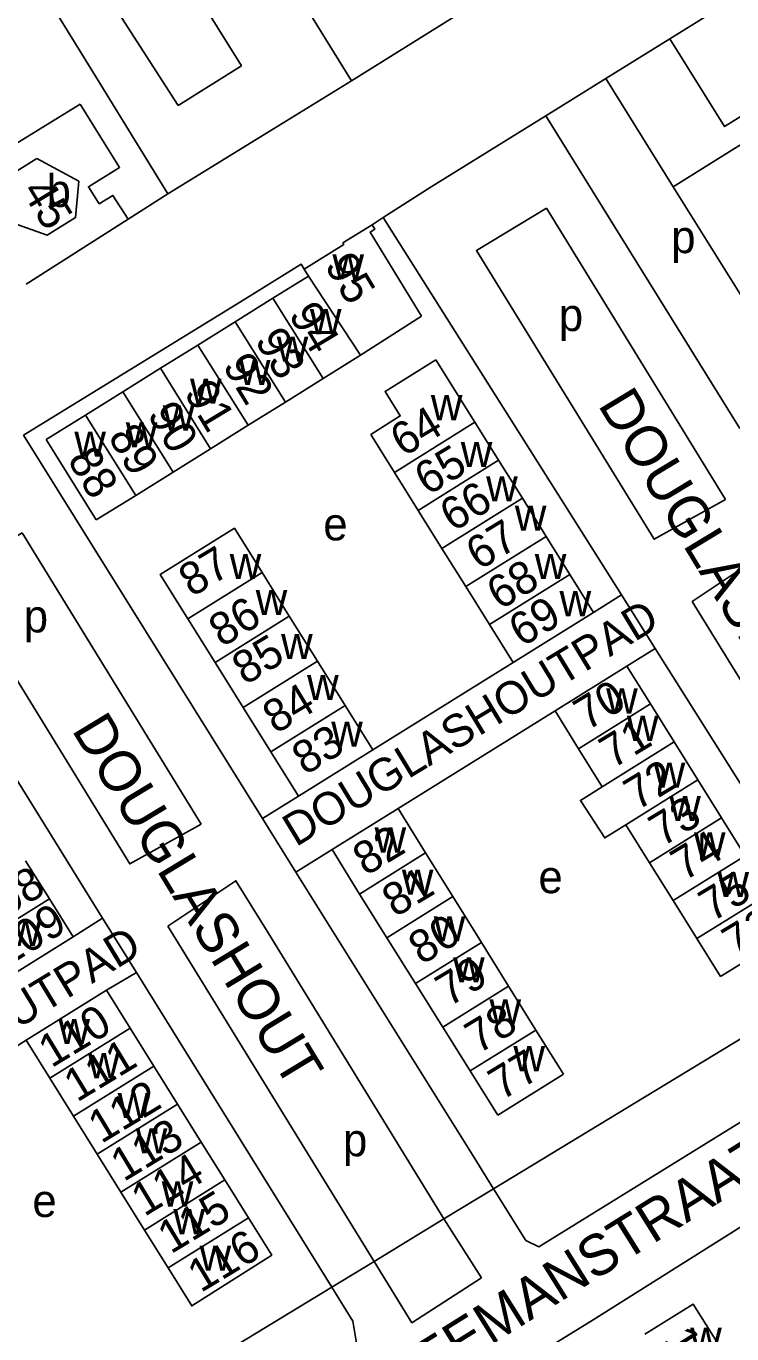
# Model space of a CAD drawing. Extents: x 159294 to 161936, y 384538 to 386517.
# Drawn here: x 159715.6 to 159801.9, y 385429.5 to 385589.6 of the extents above; entities that cross this region are included whole.
import ezdxf

# ---------------------------------------------------------------- set-up
doc = ezdxf.new("R2010")
doc.units = 0
for name, color, linetype in [('BLT_Basislijn', 7, 'Continuous'), ('BLT_Bebouwing', 7, 'Continuous'), ('BLT_Centroide', 7, 'Continuous'), ('BLT_Huisnummer', 7, 'Continuous'), ('BLT_Huisnummer_ tussenligend', 7, 'Continuous'), ('BLT_Onderverdeling_panden', 7, 'Continuous'), ('BLT_Straatnaam', 7, 'Continuous'), ('BLT_Straatnaam_verkleind', 7, 'Continuous'), ('BLT_Vlakafsluiter', 7, 'Continuous')]:
    doc.layers.add(name, color=color, linetype=linetype)

msp = doc.modelspace()

# ---------------------------------------------------------------- linework, layer by layer
at = {"layer": 'BLT_Basislijn'}
for p, q in [((159755.36, 385582.86), (159784.28, 385600.97)), ((159714.38, 385599.19), (159724.05, 385583.45)), ((159794.33, 385588), (159814.08, 385600.35)), ((159755.36, 385582.86), (159748.67, 385593.75)), ((159786.5, 385583.15), (159794.33, 385588)), ((159734.18, 385579.86), (159741.91, 385584.69)), ((159724.05, 385583.45), (159732.9, 385569.03)), ((159786.5, 385583.15), (159779.13, 385578.58)), ((159786.5, 385583.15), (159794.71, 385569.9)), ((159745.81, 385576.98), (159755.36, 385582.86)), ((159703.79, 385568.69), (159722.2, 385580.01)), ((159779.13, 385578.58), (159765.12, 385569.9)), ((159779.13, 385578.58), (159802.86, 385540.31)), ((159732.9, 385569.03), (159745.81, 385576.98)), ((159728.06, 385565.95), (159732.9, 385569.03)), ((159765.12, 385569.9), (159759.25, 385566.13)), ((159779.22, 385567.28), (159801.12, 385531.62)), ((159715.57, 385557.98), (159728.06, 385565.95)), ((159759.25, 385566.13), (159757.88, 385565.26)), ((159741.26, 385555.5), (159715.24, 385539.48)), ((159724.93, 385480.39), (159695.71, 385527.48)), ((159715.08, 385527.53), (159736.98, 385491.88)), ((159784.97, 385517.79), (159788.38, 385519.95)), ((159788.38, 385519.95), (159792.51, 385513.4)), ((159797.05, 385519.15), (159822.27, 385478.1)), ((159789.05, 385511.21), (159792.51, 385513.4)), ((159775.15, 385511.66), (159757.99, 385500.96)), ((159780.27, 385505.76), (159761.06, 385493.78)), ((159748.89, 385495.3), (159744.48, 385492.57)), ((159744.48, 385492.57), (159748.57, 385486.02)), ((159752.99, 385488.76), (159748.57, 385486.02)), ((159721.31, 385478.1), (159724.93, 385480.39)), ((159729.06, 385473.73), (159724.93, 385480.39)), ((159732.91, 385479.41), (159758.13, 385438.36)), ((159745.16, 385478.57), (159766.67, 385443.55)), ((159772.74, 385447.24), (159817.2, 385474.27)), ((159725.41, 385471.55), (159729.06, 385473.73)), ((159698.42, 385454.72), (159715.58, 385465.42)), ((159772.74, 385447.24), (159776.68, 385440.93)), ((159758.13, 385438.36), (159766.67, 385443.55))]:
    msp.add_line(p, q, dxfattribs=at)
for points in [[(159741.91, 385584.69), (159666.45, 385705.74), (159638.52, 385750.25), (159635, 385754.67), (159628.87, 385757.54), (159627.42, 385757.34), (159627.1, 385750.84), (159627.58, 385748.36), (159659.64, 385697.98)], [(159710.24, 385617.03), (159734.18, 385579.86)], [(159794.33, 385588), (159801, 385577.27), (159814.16, 385585.44), (159817.01, 385580.87)], [(159722.2, 385580.01), (159727, 385572.28), (159723.19, 385569.9), (159724.51, 385567.82), (159726.18, 385568.85), (159728.06, 385565.95)], [(159779.22, 385567.28), (159770.65, 385562.12), (159792.38, 385526.75), (159801.12, 385531.62)], [(159759.25, 385566.13), (159788.38, 385519.95)], [(159749.59, 385559.82), (159749.2, 385560.44), (159741.26, 385555.5)], [(159715.24, 385539.48), (159744.48, 385492.57)], [(159715.08, 385527.53), (159706.51, 385522.38), (159728.24, 385487.01), (159736.98, 385491.88)], [(159797.05, 385519.15), (159805.38, 385524.7), (159809.3, 385518.31)], [(159792.51, 385513.4), (159817.2, 385474.27)], [(159748.57, 385486.02), (159770.16, 385451.39), (159772.74, 385447.24)], [(159732.91, 385479.41), (159741.23, 385484.96), (159745.16, 385478.57)], [(159859.4, 385478.11), (159858.36, 385477.46), (159784.92, 385431.19), (159738.32, 385402.45), (159734.71, 385399.96)], [(159752.96, 385435.22), (159729.06, 385473.73)], [(159820.86, 385468.46), (159806.57, 385457.66), (159778.3, 385440.14), (159776.68, 385440.93)], [(159762.74, 385430.84), (159771.26, 385436.36), (159766.67, 385443.55)], [(159758.13, 385438.36), (159762.74, 385430.84)], [(159708.74, 385408.33), (159752.96, 385435.22)], [(159712.47, 385402.05), (159715.6, 385400.27), (159754.99, 385424.85), (159756.11, 385427.62), (159755.55, 385431.04), (159752.96, 385435.22)]]:
    msp.add_lwpolyline(points, dxfattribs=at)
at = {"layer": 'BLT_Bebouwing'}
for p, q in [((159794.71, 385569.9), (159810.28, 385544.93)), ((159749.59, 385559.82), (159750.12, 385558.97)), ((159750.12, 385558.97), (159745.74, 385556.25)), ((159745.74, 385556.25), (159741.15, 385553.38)), ((159741.15, 385553.38), (159736.58, 385550.53)), ((159756.46, 385549.27), (159763.92, 385554.05)), ((159736.58, 385550.53), (159731.99, 385547.68)), ((159756.46, 385549.27), (159751.92, 385546.44)), ((159770.47, 385541.08), (159765.7, 385548.72)), ((159731.99, 385547.68), (159727.41, 385544.82)), ((159747.29, 385543.55), (159751.92, 385546.44)), ((159727.41, 385544.82), (159722.83, 385541.96)), ((159742.74, 385540.71), (159747.29, 385543.55)), ((159722.83, 385541.96), (159718.03, 385538.96)), ((159738.13, 385537.84), (159742.74, 385540.71)), ((159770.47, 385541.08), (159773.37, 385536.43)), ((159718.03, 385538.96), (159724.15, 385529.12)), ((159733.55, 385534.98), (159738.13, 385537.84)), ((159773.37, 385536.43), (159776.27, 385531.77)), ((159728.97, 385532.12), (159733.55, 385534.98)), ((159760.62, 385534.94), (159763.53, 385530.28)), ((159724.15, 385529.12), (159728.97, 385532.12)), ((159763.53, 385530.28), (159766.43, 385525.63)), ((159776.27, 385531.77), (159779.17, 385527.11)), ((159779.17, 385527.11), (159782.07, 385522.45)), ((159766.43, 385525.63), (159769.34, 385520.97)), ((159744.43, 385522.69), (159747.76, 385517.35)), ((159784.97, 385517.79), (159782.07, 385522.45)), ((159769.34, 385520.97), (159772.24, 385516.32)), ((159775.15, 385511.66), (159784.97, 385517.79)), ((159735.35, 385517.02), (159738.68, 385511.68)), ((159747.76, 385517.35), (159751.21, 385511.82)), ((159772.24, 385516.32), (159775.15, 385511.66)), ((159738.68, 385511.68), (159742.14, 385506.15)), ((159754.6, 385506.39), (159751.21, 385511.82)), ((159789.05, 385511.21), (159780.27, 385505.76)), ((159789.05, 385511.21), (159791.94, 385506.59)), ((159757.99, 385500.96), (159754.6, 385506.39)), ((159791.94, 385506.59), (159794.84, 385501.95)), ((159742.14, 385506.15), (159745.51, 385500.72)), ((159780.27, 385505.76), (159783.14, 385501.1)), ((159794.84, 385501.95), (159797.74, 385497.3)), ((159745.51, 385500.72), (159748.89, 385495.3)), ((159748.89, 385495.3), (159757.99, 385500.96)), ((159783.14, 385501.1), (159786.04, 385496.46)), ((159797.74, 385497.3), (159800.63, 385492.65)), ((159761.06, 385493.78), (159752.99, 385488.76)), ((159764.43, 385488.36), (159761.06, 385493.78)), ((159788.93, 385491.81), (159791.83, 385487.16)), ((159800.63, 385492.65), (159803.53, 385488.01)), ((159752.99, 385488.76), (159756.37, 385483.32)), ((159718.41, 385482.74), (159715.51, 385487.4)), ((159764.43, 385488.36), (159767.76, 385483.01)), ((159791.83, 385487.16), (159794.73, 385482.52)), ((159721.31, 385478.1), (159718.41, 385482.74)), ((159756.37, 385483.32), (159759.7, 385477.98)), ((159767.76, 385483.01), (159771.26, 385477.39)), ((159712.51, 385472.59), (159721.31, 385478.1)), ((159759.7, 385477.98), (159763.2, 385472.36)), ((159771.26, 385477.39), (159774.59, 385472.05)), ((159800.52, 385473.23), (159797.63, 385477.87)), ((159809.32, 385478.72), (159800.52, 385473.23)), ((159725.41, 385471.55), (159715.58, 385465.42)), ((159728.31, 385466.91), (159725.41, 385471.55)), ((159763.2, 385472.36), (159766.53, 385467.02)), ((159774.59, 385472.05), (159777.94, 385466.68)), ((159728.31, 385466.91), (159731.2, 385462.26)), ((159766.53, 385467.02), (159769.87, 385461.67)), ((159777.94, 385466.68), (159781.31, 385461.26)), ((159715.58, 385465.42), (159718.47, 385460.77)), ((159731.2, 385462.26), (159734.1, 385457.62)), ((159773.26, 385456.24), (159769.87, 385461.67)), ((159718.47, 385460.77), (159721.37, 385456.13)), ((159781.31, 385461.26), (159773.26, 385456.24)), ((159734.1, 385457.62), (159736.99, 385452.97)), ((159721.37, 385456.13), (159724.26, 385451.48)), ((159736.99, 385452.97), (159739.89, 385448.33)), ((159724.26, 385451.48), (159727.16, 385446.84)), ((159739.89, 385448.33), (159742.79, 385443.69)), ((159727.16, 385446.84), (159730.05, 385442.2)), ((159730.05, 385442.2), (159732.95, 385437.55))]:
    msp.add_line(p, q, dxfattribs=at)
for points in [[(159817.01, 385580.87), (159811.59, 385577.47), (159810.26, 385579.61), (159794.71, 385569.9)], [(159757.88, 385565.26), (159754.3, 385563.04)], [(159763.92, 385554.05), (159757.66, 385564.36), (159758.22, 385564.7), (159757.88, 385565.26)], [(159754.3, 385563.04), (159754.42, 385562.84), (159749.59, 385559.82)], [(159765.7, 385548.72), (159759.48, 385544.85), (159761.34, 385541.85), (159757.72, 385539.59)], [(159757.72, 385539.59), (159760.62, 385534.94)], [(159735.35, 385517.02), (159731.96, 385522.44), (159741.05, 385528.11), (159744.43, 385522.69)], [(159786.04, 385496.46), (159783.37, 385494.79), (159786.35, 385490.2), (159788.93, 385491.81)], [(159794.73, 385482.52), (159797.63, 385477.87)], [(159732.95, 385437.55), (159735.84, 385432.91), (159745.62, 385439.12), (159742.79, 385443.69)], [(159791.27, 385429.45), (159797.15, 385433.14), (159799.66, 385429.15), (159802.33, 385424.89), (159796.42, 385421.18)]]:
    msp.add_lwpolyline(points, dxfattribs=at)
msp.add_lwpolyline([(159716.87, 385573.38), (159722.02, 385570.57), (159721.63, 385566.14), (159718.14, 385563.96), (159713.78, 385565.54), (159713.36, 385571.18)], close=True, dxfattribs=at)
at = {"layer": 'BLT_Onderverdeling_panden'}
for p, q in [((159750.12, 385558.97), (159756.46, 385549.27)), ((159745.74, 385556.25), (159751.92, 385546.44)), ((159741.15, 385553.38), (159747.29, 385543.55)), ((159736.58, 385550.53), (159742.74, 385540.71)), ((159731.99, 385547.68), (159738.13, 385537.84)), ((159727.41, 385544.82), (159733.55, 385534.98)), ((159722.83, 385541.96), (159728.97, 385532.12)), ((159760.62, 385534.94), (159770.47, 385541.08)), ((159773.37, 385536.43), (159763.53, 385530.28)), ((159766.43, 385525.63), (159776.27, 385531.77)), ((159779.17, 385527.11), (159769.34, 385520.97)), ((159735.35, 385517.02), (159744.43, 385522.69)), ((159772.24, 385516.32), (159782.07, 385522.45)), ((159738.68, 385511.68), (159747.76, 385517.35)), ((159742.14, 385506.15), (159751.21, 385511.82)), ((159745.51, 385500.72), (159754.6, 385506.39)), ((159791.94, 385506.59), (159783.14, 385501.1)), ((159786.04, 385496.46), (159794.84, 385501.95)), ((159797.74, 385497.3), (159788.93, 385491.81)), ((159791.83, 385487.16), (159800.63, 385492.65)), ((159756.37, 385483.32), (159764.43, 385488.36)), ((159794.73, 385482.52), (159803.53, 385488.01)), ((159709.61, 385477.25), (159718.41, 385482.74)), ((159759.7, 385477.98), (159767.76, 385483.01)), ((159797.63, 385477.87), (159806.42, 385483.36)), ((159763.2, 385472.36), (159771.26, 385477.39)), ((159766.53, 385467.02), (159774.59, 385472.05)), ((159718.47, 385460.77), (159728.31, 385466.91)), ((159769.87, 385461.67), (159777.94, 385466.68)), ((159731.2, 385462.26), (159721.37, 385456.13)), ((159724.26, 385451.48), (159734.1, 385457.62)), ((159736.99, 385452.97), (159727.16, 385446.84)), ((159730.05, 385442.2), (159739.89, 385448.33)), ((159742.79, 385443.69), (159732.95, 385437.55))]:
    msp.add_line(p, q, dxfattribs=at)
at = {"layer": 'BLT_Vlakafsluiter'}
for p, q in [((159766.67, 385443.55), (159772.74, 385447.24)), ((159752.96, 385435.22), (159758.13, 385438.36))]:
    msp.add_line(p, q, dxfattribs=at)

# ---------------------------------------------------------------- texts
at = {"layer": 'BLT_Centroide'}
for s, p in [('b', (159718.07, 385567.43)), ('p', (159794.48, 385561.78)), ('w', (159753.04, 385558.57)), ('w', (159750.28, 385551.85)), ('p', (159780.73, 385552.24)), ('w', (159746.22, 385548.5)), ('w', (159741.6, 385545.64)), ('w', (159735.62, 385543.35)), ('w', (159732.29, 385540.06)), ('w', (159765.08, 385541.33)), ('w', (159721.47, 385536.87)), ('w', (159727.76, 385537.99)), ('w', (159768.74, 385535.6)), ('w', (159771.84, 385531.38)), ('w', (159775.35, 385527.79)), ('e', (159751.92, 385526.62)), ('w', (159740.47, 385521.88)), ('w', (159777.79, 385521.88)), ('w', (159743.65, 385517.49)), ('w', (159780.82, 385517.33)), ('p', (159715.28, 385515.35)), ('w', (159746.76, 385512.08)), ('w', (159749.94, 385507.06)), ('w', (159786.52, 385505.42)), ('w', (159789.06, 385502.07)), ('w', (159752.89, 385501.37)), ('w', (159792.33, 385496.33)), ('w', (159794.24, 385492.27)), ('w', (159758.19, 385488.41)), ('w', (159797.26, 385487.81)), ('w', (159761.53, 385483.25)), ('e', (159778.24, 385483.43)), ('w', (159800.13, 385482.95)), ('w', (159765.43, 385477.53)), ('w', (159713.56, 385476.95)), ('w', (159767.8, 385472.51)), ('w', (159772.25, 385467.36)), ('w', (159719.52, 385464.96)), ('w', (159775.18, 385461.64)), ('w', (159723.14, 385460.78)), ('w', (159726.76, 385455.9)), ('w', (159728.99, 385451.58)), ('p', (159754.33, 385451.23)), ('w', (159732.16, 385445.07)), ('e', (159716.34, 385443.79)), ('w', (159733.58, 385441.68)), ('w', (159736.79, 385437.22)), ('w', (159796.8, 385427.16))]:
    msp.add_text(s, height=4, dxfattribs=at).set_placement(p)
at = {"layer": 'BLT_Huisnummer'}
for s, rotation, p in [('45', 301.1529, (159714.96, 385569.4)), ('95', 301.1529, (159752, 385560.28)), ('94', 301.1529, (159747.6, 385554.25)), ('92', 301.1529, (159739.53, 385547.99)), ('90', 301.1529, (159730.32, 385542.05)), ('64', 31.1529, (159761.72, 385536.76)), ('88', 301.1529, (159720.54, 385536.49)), ('66', 31.1529, (159767.78, 385527.58)), ('87', 31.1529, (159735.84, 385519.61)), ('68', 31.1529, (159773.52, 385518.01)), ('69', 31.1529, (159776.21, 385513.48)), ('85', 31.1529, (159742.36, 385508.82)), ('70', 31.1529, (159784.17, 385503.25)), ('83', 31.1529, (159749.69, 385497.8)), ('72', 31.1529, (159790.3, 385493.48)), ('82', 31.1529, (159757.13, 385485.47)), ('74', 31.1529, (159796.04, 385484.84)), ('108', 31.1529, (159710.55, 385478.91)), ('81', 31.1529, (159760.71, 385480.4)), ('109', 31.1529, (159713.16, 385474.36)), ('76', 31.1529, (159802.32, 385475.3)), ('79', 31.1529, (159767.27, 385469.45)), ('110', 31.1529, (159718.67, 385461.98)), ('77', 31.1529, (159773.73, 385457.99)), ('112', 31.1529, (159724.76, 385452.71)), ('114', 31.1529, (159730.03, 385443.78)), ('116', 31.1529, (159736.93, 385434.46)), ('17', 302.1529, (159793.38, 385428.77))]:
    msp.add_text(s, height=4, rotation=rotation, dxfattribs=at).set_placement(p)
at = {"layer": 'BLT_Huisnummer_ tussenligend'}
for s, rotation, p in [('93', 301.1529, (159743.47, 385551.1)), ('91', 301.1529, (159734.81, 385544.68)), ('89', 301.1529, (159725.51, 385539.29)), ('65', 31.1529, (159764.68, 385532.03)), ('67', 31.1529, (159770.98, 385522.88)), ('86', 31.1529, (159739.52, 385513.46)), ('84', 31.1529, (159746.1, 385502.85)), ('71', 31.1529, (159787.31, 385498.6)), ('73', 31.1529, (159793.36, 385489.04)), ('75', 31.1529, (159799.47, 385479.84)), ('80', 31.1529, (159763.94, 385474.59)), ('78', 31.1529, (159770.86, 385463.68)), ('111', 31.1529, (159721.79, 385457.78)), ('113', 31.1529, (159727.51, 385448.05)), ('115', 31.1529, (159733.27, 385439.2))]:
    msp.add_text(s, height=4, rotation=rotation, dxfattribs=at).set_placement(p)
at = {"layer": 'BLT_Straatnaam'}
for s, rotation, p in [('DOUGLASHOUT', 301.2251, (159785.44, 385543.22)), ('DOUGLASHOUT', 301.2251, (159721.07, 385503.43)), ('PIETER ZEEMANSTRAAT', 31.9862, (159739.29, 385407.38))]:
    msp.add_text(s, height=5, rotation=rotation, dxfattribs=at).set_placement(p)
at = {"layer": 'BLT_Straatnaam_verkleind'}
for p in [(159748.57, 385489.04), (159685.23, 385449.03)]:
    msp.add_text('DOUGLASHOUTPAD', height=4, rotation=31.2251, dxfattribs=at).set_placement(p)

doc.saveas('drawing.dxf')
